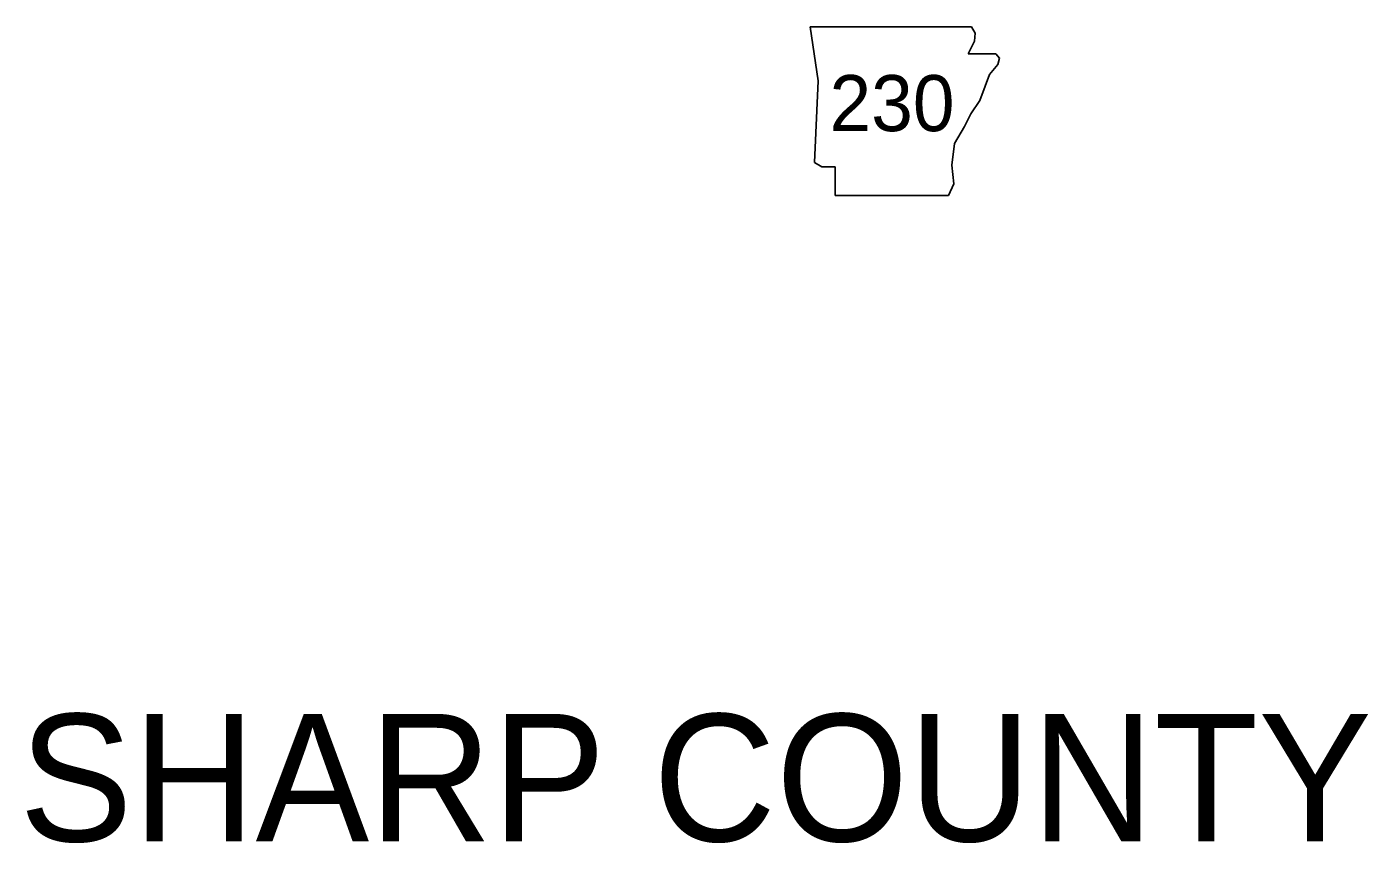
# Model space of a CAD drawing. Extents: x -819161 to 80911, y -6604 to 768454.
# Drawn here: x 47193 to 48141, y 4028 to 4604 of the extents above; entities that cross this region are included whole.
import ezdxf

# ---------------------------------------------------------------- set-up
doc = ezdxf.new("R2010")
doc.units = 0
doc.layers.add('Default', color=7, linetype='Continuous')
doc.layers.add('Level 21', color=7, linetype='Continuous')

msp = doc.modelspace()

# ---------------------------------------------------------------- linework, layer by layer
at = {"layer": 'Level 21'}
for p, q in [((47746.48, 4604.4), (47752.19, 4566.34)), ((47863.21, 4599.96), (47860.58, 4604.35)), ((47862.58, 4594.25), (47863.21, 4599.96)), ((47858.14, 4585.37), (47862.58, 4594.25)), ((47877.81, 4585.37), (47858.14, 4585.37)), ((47880.34, 4582.2), (47877.81, 4585.37)), ((47879.07, 4577.76), (47880.34, 4582.2)), ((47870.19, 4562.53), (47873.37, 4570.78)), ((47873.37, 4570.78), (47879.07, 4577.76)), ((47752.19, 4566.34), (47749.65, 4508.61)), ((47866.39, 4552.38), (47870.19, 4562.53)), ((47860.04, 4542.87), (47866.39, 4552.38)), ((47855.6, 4533.98), (47860.04, 4542.87)), ((47848.62, 4521.93), (47855.6, 4533.98)), ((47846.72, 4506.7), (47848.62, 4521.93)), ((47749.65, 4508.61), (47754.73, 4505.44)), ((47754.73, 4505.44), (47764.24, 4505.44)), ((47764.24, 4505.44), (47764.24, 4485.13)), ((47847.99, 4493.38), (47846.72, 4506.7)), ((47764.24, 4485.13), (47844.18, 4485.13)), ((47844.18, 4485.13), (47847.99, 4493.38))]:
    msp.add_line(p, q, dxfattribs=at)
msp.add_lwpolyline([(47746.48, 4604.4), (47860.58, 4604.35)], dxfattribs=at)

# ---------------------------------------------------------------- texts
at = {"layer": 'Default'}
msp.add_text('SHARP COUNTY', height=90, dxfattribs=at).set_placement((47187.35, 4028.81))
at = {"layer": 'Level 21'}
msp.add_text('230', height=39.6, dxfattribs=at).set_placement((47760.2, 4530.69))

doc.saveas('drawing.dxf')
